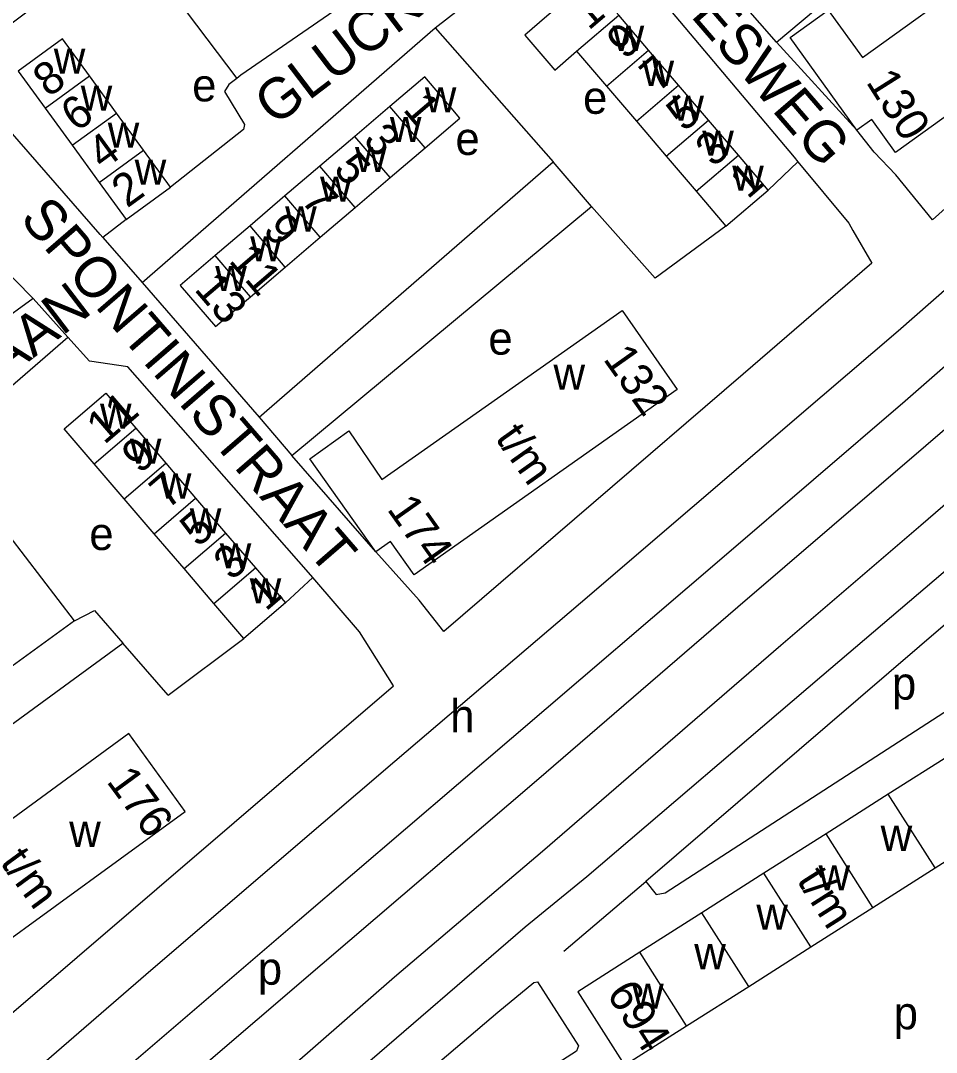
# Model space of a CAD drawing. Extents: x 159045 to 160918, y 380454 to 382516.
# Drawn here: x 159306.4 to 159418.5, y 381370.2 to 381496.6 of the extents above; entities that cross this region are included whole.
import ezdxf

# ---------------------------------------------------------------- set-up
doc = ezdxf.new("R2010")
doc.units = 0
for name, color, linetype in [('BLT_Basislijn', 7, 'Continuous'), ('BLT_Bebouwing', 7, 'Continuous'), ('BLT_Centroide', 7, 'Continuous'), ('BLT_Huisnummer', 7, 'Continuous'), ('BLT_Huisnummer_ tussenligend', 7, 'Continuous'), ('BLT_Huisnummer_reeks', 7, 'Continuous'), ('BLT_Onderverdeling_panden', 7, 'Continuous'), ('BLT_Straatnaam', 7, 'Continuous')]:
    doc.layers.add(name, color=color, linetype=linetype)

msp = doc.modelspace()

# ---------------------------------------------------------------- linework, layer by layer
at = {"layer": 'BLT_Basislijn'}
for p, q in [((159325.5, 381499.28), (159332.85, 381489.54)), ((159398.94, 381493.99), (159394.83, 381498.62)), ((159321.25, 381464.53), (159357.13, 381495.72)), ((159357.13, 381495.72), (159371.57, 381479.31)), ((159408.79, 381483.21), (159398.94, 381493.99)), ((159410.91, 381480.5), (159408.79, 381483.21)), ((159335.57, 381448.04), (159371.57, 381479.31)), ((159401.54, 381479.32), (159397.93, 381475.86)), ((159339.56, 381443.35), (159376.29, 381473.86)), ((159376.29, 381473.86), (159384.08, 381465.05)), ((159319.26, 381472.26), (159316.4, 381470.04)), ((159299.21, 381471.32), (159307.89, 381462.57)), ((159392.74, 381471.43), (159384.08, 381465.05)), ((159316.4, 381470.04), (159321.25, 381464.53)), ((159321.25, 381464.53), (159335.57, 381448.04)), ((159307.89, 381462.57), (159274.5, 381438.44)), ((159312.15, 381457.83), (159307.89, 381462.57)), ((159296.5, 381444.34), (159312.15, 381457.83)), ((159335.57, 381448.04), (159339.56, 381443.35)), ((159349.84, 381431.53), (159339.56, 381443.35)), ((159342.12, 381428.38), (159338.78, 381425.27)), ((159312.93, 381423.07), (159276.27, 381396.5)), ((159279.73, 381391.7), (159318.86, 381420.33)), ((159324.41, 381413.96), (159318.86, 381420.33)), ((159324.41, 381413.96), (159333.69, 381420.91)), ((159297.18, 381368.08), (159352.04, 381415.11)), ((159372.9, 381382.61), (159382.93, 381391.12)), ((159368.14, 381385.53), (159323.87, 381347.36)), ((159321.67, 381379.72), (159296.09, 381357.55))]:
    msp.add_line(p, q, dxfattribs=at)
for points in [[(159398.94, 381493.99), (159435.13, 381524.38)], [(159366.3, 381513.6), (159347.85, 381500), (159333.33, 381489.92), (159332.85, 381489.54)], [(159371.56, 381507.73), (159375.08, 381510.5), (159384.2, 381500), (159401.09, 381479.87), (159401.54, 381479.32)], [(159316.4, 381470.04), (159316.09, 381470.39), (159300.62, 381488.14), (159300.3, 381491.32), (159302.11, 381493.96), (159310.09, 381500), (159319.38, 381507.75)], [(159357.13, 381495.72), (159362.55, 381500), (159371.56, 381507.73)], [(159448.47, 381499.47), (159418.06, 381472.2), (159413.57, 381477.72), (159410.91, 381480.5)], [(159414.7, 381450.03), (159434.01, 381466.93), (159452.83, 381483.88), (159467.51, 381497.62)], [(159332.85, 381489.54), (159331.87, 381488.77), (159331.32, 381487.92), (159333.77, 381483.89), (159333.64, 381483.27), (159324.69, 381476.21)], [(159440.59, 381482.31), (159428.51, 381471.44), (159413.83, 381458.55), (159404.54, 381450.61)], [(159376.29, 381473.86), (159371.57, 381479.31)], [(159401.54, 381479.32), (159407.8, 381471.8), (159408.28, 381470.91), (159410.61, 381466.88), (159394.87, 381453.28)], [(159399.48, 381420.09), (159416.61, 381434.78), (159437.93, 381453.21), (159444.07, 381458.56)], [(159342.12, 381428.38), (159341.6, 381428.98), (159319.5, 381454.21), (159314.77, 381454.89), (159312.15, 381457.83)], [(159394.87, 381453.28), (159358.2, 381421.77), (159355.18, 381425.62), (159349.84, 381431.53)], [(159404.54, 381450.61), (159388.61, 381436.98), (159374.93, 381425.25)], [(159366.49, 381408.71), (159392.25, 381430.76), (159414.7, 381450.03)], [(159369.52, 381403.52), (159394.19, 381424.8), (159423, 381449.48)], [(159312.93, 381423.07), (159304.95, 381433.53), (159300.86, 381438.83), (159296.5, 381444.34)], [(159420.43, 381429.88), (159404.47, 381416.31), (159375.71, 381391.72), (159368.14, 381385.53)], [(159352.04, 381415.11), (159347.86, 381421.73), (159342.12, 381428.38)], [(159382.93, 381391.12), (159384.19, 381389.55), (159385.3, 381389.74), (159430.53, 381419.04), (159431.11, 381419.55), (159431.11, 381420.25), (159426.09, 381427.46), (159425.32, 381427.53), (159423.96, 381426.39), (159382.93, 381391.12)], [(159374.93, 381425.25), (159352.17, 381405.85), (159338.89, 381394.44), (159321.67, 381379.72)], [(159312.93, 381423.07), (159315.38, 381424.34), (159318.86, 381420.33)], [(159352.14, 381379.44), (159370.28, 381394.86), (159399.48, 381420.09)], [(159307.36, 381358.05), (159340.5, 381386.49), (159366.49, 381408.71)], [(159311.14, 381353.53), (159343.29, 381381.06), (159369.52, 381403.52)], [(159320.72, 381352.46), (159336.68, 381365.92), (159352.14, 381379.44)], [(159325.21, 381341.42), (159364.78, 381375.11), (159369.2, 381378.78), (159369.65, 381378.86), (159374.68, 381371), (159374.42, 381370.36), (159328.13, 381340.62), (159327.27, 381340.17), (159325.21, 381341.42)]]:
    msp.add_lwpolyline(points, dxfattribs=at)
at = {"layer": 'BLT_Bebouwing'}
for p, q in [((159383.27, 381492.98), (159379.61, 381497.27)), ((159374.45, 381492.86), (159378.11, 381488.58)), ((159386.94, 381488.7), (159383.27, 381492.98)), ((159318.08, 381485.29), (159314.77, 381489.84)), ((159378.11, 381488.58), (159381.77, 381484.29)), ((159390.6, 381484.42), (159386.94, 381488.7)), ((159309.35, 381485.89), (159312.65, 381481.35)), ((159351.57, 381486.09), (159347.29, 381482.43)), ((159321.38, 381480.75), (159318.08, 381485.29)), ((159394.27, 381480.14), (159390.6, 381484.42)), ((159381.77, 381484.29), (159385.43, 381480)), ((159347.29, 381482.43), (159343.01, 381478.78)), ((159312.65, 381481.35), (159315.96, 381476.8)), ((159324.69, 381476.21), (159321.38, 381480.75)), ((159351.6, 381477.38), (159355.88, 381481.04)), ((159385.43, 381480), (159389.09, 381475.72)), ((159397.93, 381475.86), (159394.27, 381480.14)), ((159343.01, 381478.78), (159338.73, 381475.13)), ((159347.32, 381473.73), (159351.6, 381477.38)), ((159315.96, 381476.8), (159319.26, 381472.26)), ((159319.26, 381472.26), (159324.69, 381476.21)), ((159389.09, 381475.72), (159392.74, 381471.43)), ((159392.74, 381471.43), (159397.93, 381475.86)), ((159338.73, 381475.13), (159334.45, 381471.47)), ((159343.04, 381470.08), (159347.32, 381473.73)), ((159334.45, 381471.47), (159330.17, 381467.82)), ((159338.76, 381466.42), (159343.04, 381470.08)), ((159334.49, 381462.77), (159338.76, 381466.42)), ((159320.45, 381446.68), (159324.12, 381442.4)), ((159319.02, 381438.04), (159315.36, 381442.32)), ((159324.12, 381442.4), (159327.78, 381438.12)), ((159322.69, 381433.75), (159319.02, 381438.04)), ((159327.78, 381438.12), (159331.45, 381433.83)), ((159326.36, 381429.47), (159322.69, 381433.75)), ((159331.45, 381433.83), (159335.12, 381429.55)), ((159330.03, 381425.19), (159326.36, 381429.47)), ((159335.12, 381429.55), (159338.78, 381425.27)), ((159333.69, 381420.91), (159330.03, 381425.19)), ((159338.78, 381425.27), (159333.69, 381420.91)), ((159420.23, 381406.66), (159412.62, 381401.82)), ((159412.62, 381401.82), (159405.01, 381396.98)), ((159418.35, 381392.8), (159425.96, 381397.64)), ((159405.01, 381396.98), (159397.4, 381392.15)), ((159397.4, 381392.15), (159389.8, 381387.31)), ((159410.74, 381387.97), (159418.35, 381392.8)), ((159389.8, 381387.31), (159382.19, 381382.47)), ((159403.14, 381383.13), (159410.74, 381387.97)), ((159395.53, 381378.29), (159403.14, 381383.13)), ((159387.92, 381373.46), (159395.53, 381378.29)), ((159380.31, 381368.62), (159387.92, 381373.46))]:
    msp.add_line(p, q, dxfattribs=at)
for points in [[(159408.79, 381483.21), (159400.62, 381494.55), (159405.27, 381497.9), (159409.46, 381492.09), (159438.77, 381513.23), (159445.67, 381503.66), (159413.52, 381480.47), (159410.62, 381484.5)], [(159349.84, 381431.53), (159341.77, 381442.94), (159346.56, 381446.35), (159350.61, 381440.38), (159380.04, 381461.1), (159386.78, 381451.43), (159354.55, 381428.73), (159351.66, 381432.81)], [(159319.62, 381409.27), (159290.55, 381387.99), (159286.22, 381393.89), (159281.63, 381390.53), (159289.86, 381379.25), (159291.69, 381380.54), (159294.62, 381376.52), (159326.5, 381399.72)]]:
    msp.add_lwpolyline(points, close=True, dxfattribs=at)
for points in [[(159379.61, 381497.27), (159377.27, 381500), (159375.94, 381501.56), (159374.12, 381500), (159370.79, 381497.15), (159368.1, 381494.84), (159371.78, 381490.53), (159374.45, 381492.86)], [(159314.77, 381489.84), (159311.47, 381494.38), (159306.04, 381490.43), (159309.35, 381485.89)], [(159355.88, 381481.04), (159360.15, 381484.68), (159359.09, 381485.93), (159355.84, 381489.73), (159351.57, 381486.09)], [(159330.17, 381467.82), (159325.89, 381464.17), (159330.21, 381459.12), (159334.01, 381462.36), (159334.49, 381462.77)], [(159315.36, 381442.32), (159311.69, 381446.6), (159316.78, 381450.96), (159320.45, 381446.68)], [(159382.19, 381382.47), (159374.58, 381377.63), (159380.31, 381368.62)]]:
    msp.add_lwpolyline(points, dxfattribs=at)
at = {"layer": 'BLT_Onderverdeling_panden'}
for p, q in [((159374.45, 381492.86), (159379.61, 381497.27)), ((159378.11, 381488.58), (159383.27, 381492.98)), ((159309.35, 381485.89), (159314.77, 381489.84)), ((159381.77, 381484.29), (159386.94, 381488.7)), ((159355.88, 381481.04), (159351.57, 381486.09)), ((159312.65, 381481.35), (159318.08, 381485.29)), ((159385.43, 381480), (159390.6, 381484.42)), ((159351.6, 381477.38), (159347.29, 381482.43)), ((159315.96, 381476.8), (159321.38, 381480.75)), ((159389.09, 381475.72), (159394.27, 381480.14)), ((159347.32, 381473.73), (159343.01, 381478.78)), ((159343.04, 381470.08), (159338.73, 381475.13)), ((159338.76, 381466.42), (159334.45, 381471.47)), ((159334.49, 381462.77), (159330.17, 381467.82)), ((159315.36, 381442.32), (159320.45, 381446.68)), ((159319.02, 381438.04), (159324.12, 381442.4)), ((159322.69, 381433.75), (159327.78, 381438.12)), ((159326.36, 381429.47), (159331.45, 381433.83)), ((159330.03, 381425.19), (159335.12, 381429.55)), ((159418.35, 381392.8), (159412.62, 381401.82)), ((159410.74, 381387.97), (159405.01, 381396.98)), ((159403.14, 381383.13), (159397.4, 381392.15)), ((159395.53, 381378.29), (159389.8, 381387.31)), ((159387.92, 381373.46), (159382.19, 381382.47))]:
    msp.add_line(p, q, dxfattribs=at)

# ---------------------------------------------------------------- texts
at = {"layer": 'BLT_Centroide'}
for s, p in [('w', (159378.86, 381492.91)), ('w', (159310.41, 381490.12)), ('w', (159382.52, 381488.62)), ('e', (159327.36, 381486.72)), ('w', (159313.71, 381485.59)), ('w', (159355.86, 381485.39)), ('e', (159375.24, 381485.2)), ('w', (159386.18, 381484.34)), ('w', (159351.58, 381481.73)), ('w', (159317.02, 381481.06)), ('e', (159359.61, 381480.16)), ('w', (159389.84, 381480.06)), ('w', (159347.31, 381478.08)), ('w', (159320.32, 381476.5)), ('w', (159393.51, 381475.78)), ('w', (159343.03, 381474.42)), ('w', (159338.75, 381470.77)), ('w', (159334.47, 381467.12)), ('w', (159330.19, 381463.47)), ('e', (159363.64, 381455.69)), ('w', (159371.62, 381451.38)), ('w', (159316.07, 381446.62)), ('w', (159319.73, 381442.34)), ('w', (159323.4, 381438.06)), ('w', (159327.07, 381433.78)), ('e', (159314.76, 381431.75)), ('w', (159330.74, 381429.5)), ('w', (159334.41, 381425.22)), ('p', (159413.07, 381413.42)), ('h', (159358.97, 381409.43)), ('w', (159312.3, 381395.38)), ('w', (159411.69, 381394.89)), ('w', (159404.08, 381390.05)), ('w', (159396.47, 381385.22)), ('w', (159388.86, 381380.39)), ('p', (159335.4, 381378.49)), ('w', (159381.25, 381375.55)), ('p', (159413.29, 381373.03))]:
    msp.add_text(s, height=4, dxfattribs=at).set_placement(p)
at = {"layer": 'BLT_Huisnummer'}
for s, rotation, p in [('11', 40.4868, (159375.92, 381495.33)), ('8', 36.0412, (159309.76, 381487.13)), ('1', 310.4871, (159353.07, 381485.69)), ('5', 40.4841, (159387.62, 381482.89)), ('5', 310.4871, (159344.54, 381478.35)), ('1', 40.4946, (159395.39, 381474.66)), ('2', 36.0362, (159319.39, 381473.58)), ('9', 310.4871, (159335.9, 381470.89)), ('13', 310.4937, (159327.51, 381463.66)), ('11', 40.5902, (159316.59, 381444.58)), ('5', 40.5828, (159328.05, 381431.99)), ('1', 40.5846, (159336.38, 381424.16))]:
    msp.add_text(s, height=4, rotation=rotation, dxfattribs=at).set_placement(p)
at = {"layer": 'BLT_Huisnummer_ tussenligend'}
for s, rotation, p in [('9', 40.4841, (159380.33, 381491.73)), ('7', 40.4841, (159384.36, 381487.69)), ('6', 36.0362, (159313.18, 381482.88)), ('3', 310.4871, (159348.17, 381481.9)), ('4', 36.0362, (159316.43, 381478.23)), ('3', 40.4946, (159391.18, 381478.55)), ('7', 310.4871, (159340.56, 381474.55)), ('11', 310.4871, (159331.73, 381467.15)), ('9', 40.5828, (159320.91, 381440.98)), ('7', 40.5828, (159324.32, 381436.63)), ('3', 40.5846, (159332.16, 381427.9))]:
    msp.add_text(s, height=4, rotation=rotation, dxfattribs=at).set_placement(p)
at = {"layer": 'BLT_Huisnummer_reeks'}
for s, rotation, p in [('130', 302.3128, (159409.83, 381489.1)), ('132', 305.3214, (159377.62, 381455.15)), ('t/m', 305.3185, (159364.39, 381445.46)), ('174', 305.3128, (159351.14, 381436.76)), ('176', 306.3214, (159316.78, 381403.39)), ('t/m', 306.3185, (159303.74, 381393.45)), ('t/m', 302.4465, (159401.34, 381391.3)), ('694', 302.4465, (159378.04, 381377.4))]:
    msp.add_text(s, height=4, rotation=rotation, dxfattribs=at).set_placement(p)
at = {"layer": 'BLT_Straatnaam'}
for s, rotation, p in [('DELIBESWEG', 310.792, (159375.7, 381511.8)), ('GLUCKLAAN', 37.2188, (159337.48, 381483.6)), ('SPONTINISTRAAT', 310.8549, (159306.12, 381472.26)), ('BORODINLAAN', 37.411, (159276.63, 381431.31))]:
    msp.add_text(s, height=5, rotation=rotation, dxfattribs=at).set_placement(p)

doc.saveas('drawing.dxf')
